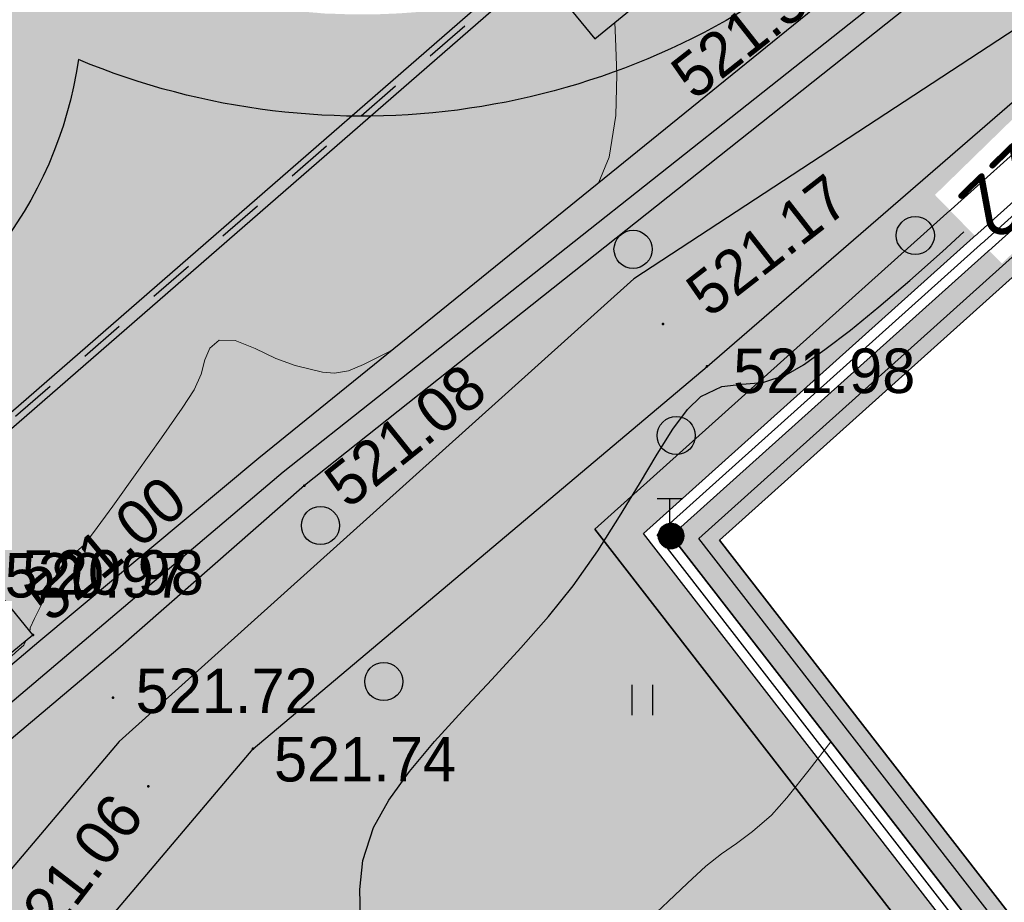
# Model space of a CAD drawing. Header units: millimetres. Extents: x 767170 to 66149698, y -983507 to 2493658.
# Tile 418 of 656: x 4661435 to 4680789, y -657032 to -639679. Entities that reach past the tile are written whole.
import ezdxf

# ---------------------------------------------------------------- set-up
doc = ezdxf.new("R2010")
doc.units = ezdxf.units.MM
doc.linetypes.add('Д_ТРОТ_ТРУБА', pattern=[3, 1.5, -1.5])
for name, color, linetype in [('(004) Точки рельефа', 7, 'Continuous'), ('(004a) Точки рельефа (отк.)', 7, 'Continuous'), ('(014) Водопровод', 5, 'ИК_Водопровод -------в--------'), ('(016) Кабель', 1, 'Continuous'), ('(022) Возд. Линии', 7, 'Continuous'), ('(028) Гидротехн.', 7, 'Continuous'), ('(031) Горизонтали', 42, 'Continuous'), ('(035) Откосы', 7, 'Continuous'), ('(036) Растительность', 7, 'Continuous'), ('(038) Деревья', 7, 'Continuous'), ('(040) Ограда', 7, 'Continuous'), ('bardyur', 7, 'Continuous'), ('C-TOPO-MAJR', 9, 'Continuous'), ('GLUXOY OG', 7, 'Continuous')]:
    doc.layers.add(name, color=color, linetype=linetype)
doc.layers.add('(032) Горизонтали утолщенные', color=32, linetype='Continuous', lineweight=30)
doc.styles.add('D-431', font='txt')
doc.styles.get("Standard").update_dxf_attribs({"font": 'isocpeui.ttf'})
doc.styles.add('СПДС', font='isocpeur.ttf')
doc.linetypes.add('BORD2', pattern='A,0.5,[130,ltypeshp.shx,S=0.25,R=135,X=0,Y=0],0.1,[130,ltypeshp.shx,S=0.25,R=135,X=0,Y=0],0.5', length=1.1)
doc.linetypes.add('GAZ_VOZDUSH', pattern='A,1,-2,["~",Standard,S=3,R=0,X=-1.5,Y=-1.5],-1,10', length=14)
doc.linetypes.add('ИК_Водопровод -------в--------', pattern='A,9,-0.6,["В",Standard,S=1.199999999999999,R=0,X=0,Y=-0.6],-1.199999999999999', length=10.8)
doc.linetypes.add('ИК_Э_КАБ_ВН', pattern='A,8,-2,["<<",Standard,S=1,R=0,X=0,Y=-0.5],8,[">>",Standard,S=1,R=0,X=-1,Y=-0.5],-2', length=20)
doc.linetypes.add('ОГРАДА_БЕТ', pattern='A,4,["|",Standard,S=0.8,R=0,X=0,Y=-0.8],4', length=8)
doc.linetypes.add('ОГРАДА_ГЛИН', pattern='A,4,["|",Standard,S=0.8,R=0,X=0,Y=-0.8],0.5,["|",Standard,S=0.8,R=0,X=0,Y=-0.8],3.5', length=8)
doc.linetypes.add('ОТКОСЫ_НЕУКР', pattern='A,0.5,["|",Standard,S=1.199999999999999,R=0,X=0,Y=-1.199999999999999],1,["|",Standard,S=0.5,R=0,X=0,Y=-0.5],0.5', length=2)
doc.linetypes.add('ОТКОСЫ_НЕУКР1', pattern='A,0.5,["|",Standard,S=-1.199999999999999,R=0,X=0,Y=1.199999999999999],1,["|",Standard,S=-0.5,R=0,X=0,Y=0.5],0.5', length=2)
doc.linetypes.add('ПОДПОРНАЯ СТЕНКА', pattern='A,2,["V",Standard,S=1.199999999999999,R=0,X=0,Y=-1.199999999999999],0.2,["V",Standard,S=0.8,R=0,X=0,Y=-0.8],0.25,["V",Standard,S=0.3,R=0,X=0,Y=-0.3],0.25', length=2.7)

# ---------------------------------------------------------------- blocks, each defined once
blk = doc.blocks.new('d')
at = {"layer": '(038) Деревья'}
blk.add_ellipse((0, 0), major_axis=(0.2651650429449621, 0.2651650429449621), ratio=0.9999999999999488, start_param=5.497787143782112, end_param=11.7809724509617, dxfattribs=at)
blk = doc.blocks.new('I04010')
for p, q in [((-0.4122729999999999, 0.0071460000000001), (-0.4122729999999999, 1.207145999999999)), ((0.3877269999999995, 1.207145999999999), (0.3877269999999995, 0.0071460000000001))]:
    blk.add_line(p, q)
blk = doc.blocks.new('*U213')
at = {"color": 7}
for p, q in [((32256.931, 79660.02099999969), (32257.376, 79660.02099999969)), ((32256.936, 79660.03099999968), (32257.371, 79660.03099999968)), ((32256.936, 79660.02599999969), (32257.376, 79660.02599999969)), ((32256.941, 79660.04099999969), (32257.366, 79660.04099999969)), ((32256.941, 79660.03599999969), (32257.371, 79660.03599999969)), ((32256.946, 79660.04599999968), (32257.361, 79660.04599999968)), ((32256.951, 79660.05599999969), (32257.356, 79660.05599999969)), ((32256.951, 79660.05099999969), (32257.361, 79660.05099999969)), ((32256.956, 79660.06099999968), (32257.351, 79660.06099999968)), ((32256.961, 79660.06599999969), (32257.346, 79660.06599999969)), ((32256.966, 79660.07099999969), (32257.341, 79660.07099999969)), ((32256.971, 79660.07599999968), (32257.341, 79660.07599999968)), ((32256.976, 79660.08099999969), (32257.336, 79660.08099999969)), ((32256.981, 79660.08599999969), (32257.331, 79660.08599999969)), ((32256.986, 79660.09099999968), (32257.326, 79660.09099999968)), ((32256.991, 79660.09599999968), (32257.316, 79660.09599999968)), ((32256.996, 79660.10099999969), (32257.311, 79660.10099999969)), ((32257.001, 79660.1059999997), (32257.306, 79660.1059999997)), ((32257.011, 79660.11099999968), (32257.301, 79660.11099999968)), ((32257.016, 79660.11599999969), (32257.291, 79660.11599999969)), ((32257.026, 79660.1209999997), (32257.286, 79660.1209999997)), ((32257.031, 79660.12599999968), (32257.276, 79660.12599999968)), ((32257.041, 79660.13099999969), (32257.266, 79660.13099999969)), ((32257.051, 79660.1359999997), (32257.256, 79660.1359999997)), ((32257.066, 79660.14099999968), (32257.246, 79660.14099999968)), ((32257.081, 79660.14599999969), (32257.231, 79660.14599999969)), ((32257.096, 79660.15099999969), (32257.211, 79660.15099999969)), ((32257.126, 79660.15599999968), (32257.181, 79660.15599999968)), ((32256.906, 79659.95099999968), (32257.401, 79659.95099999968)), ((32256.906, 79659.94599999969), (32257.401, 79659.94599999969)), ((32256.906, 79659.94099999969), (32257.401, 79659.94099999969)), ((32256.906, 79659.93599999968), (32257.401, 79659.93599999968)), ((32256.906, 79659.93099999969), (32257.401, 79659.93099999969)), ((32256.906, 79659.92599999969), (32257.401, 79659.92599999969)), ((32256.906, 79659.92099999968), (32257.406, 79659.92099999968)), ((32256.906, 79659.91599999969), (32257.406, 79659.91599999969)), ((32256.906, 79659.91099999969), (32257.406, 79659.91099999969)), ((32256.906, 79659.90599999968), (32257.406, 79659.90599999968)), ((32256.906, 79659.90099999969), (32257.406, 79659.90099999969)), ((32256.906, 79659.89599999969), (32257.406, 79659.89599999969)), ((32256.906, 79659.89099999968), (32257.401, 79659.89099999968)), ((32256.906, 79659.8859999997), (32257.401, 79659.8859999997)), ((32256.906, 79659.88099999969), (32257.401, 79659.88099999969)), ((32256.906, 79659.87599999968), (32257.401, 79659.87599999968)), ((32256.906, 79659.8709999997), (32257.401, 79659.8709999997)), ((32256.906, 79659.86599999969), (32257.401, 79659.86599999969)), ((32256.906, 79659.86099999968), (32257.401, 79659.86099999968)), ((32256.911, 79659.97099999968), (32257.396, 79659.97099999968)), ((32256.911, 79659.96599999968), (32257.396, 79659.96599999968)), ((32256.911, 79659.96099999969), (32257.396, 79659.96099999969)), ((32256.911, 79659.95599999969), (32257.401, 79659.95599999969)), ((32256.911, 79659.8559999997), (32257.401, 79659.8559999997)), ((32256.911, 79659.85099999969), (32257.396, 79659.85099999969)), ((32256.911, 79659.84599999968), (32257.396, 79659.84599999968)), ((32256.911, 79659.84099999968), (32257.396, 79659.84099999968)), ((32256.916, 79659.99099999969), (32257.391, 79659.99099999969)), ((32256.916, 79659.98599999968), (32257.391, 79659.98599999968)), ((32256.916, 79659.9809999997), (32257.391, 79659.9809999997)), ((32256.916, 79659.97599999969), (32257.396, 79659.97599999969)), ((32256.916, 79659.83599999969), (32257.396, 79659.83599999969)), ((32256.916, 79659.83099999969), (32257.391, 79659.83099999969)), ((32256.916, 79659.82599999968), (32257.391, 79659.82599999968)), ((32256.921, 79660.00099999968), (32257.386, 79660.00099999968)), ((32256.921, 79659.9959999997), (32257.386, 79659.9959999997)), ((32256.926, 79660.0109999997), (32257.381, 79660.0109999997)), ((32256.926, 79660.00599999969), (32257.386, 79660.00599999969)), ((32256.931, 79660.01599999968), (32257.381, 79660.01599999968)), ((32256.921, 79659.82099999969), (32257.391, 79659.82099999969)), ((32256.921, 79659.81599999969), (32257.386, 79659.81599999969)), ((32256.921, 79659.81099999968), (32257.386, 79659.81099999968)), ((32256.926, 79659.80599999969), (32257.381, 79659.80599999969)), ((32256.926, 79659.80099999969), (32257.381, 79659.80099999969)), ((32256.931, 79659.79599999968), (32257.376, 79659.79599999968)), ((32256.931, 79659.79099999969), (32257.376, 79659.79099999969)), ((32256.936, 79659.78599999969), (32257.371, 79659.78599999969)), ((32256.936, 79659.78099999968), (32257.371, 79659.78099999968)), ((32256.941, 79659.77599999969), (32257.366, 79659.77599999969)), ((32256.946, 79659.77099999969), (32257.361, 79659.77099999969)), ((32256.946, 79659.76599999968), (32257.361, 79659.76599999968)), ((32256.951, 79659.7609999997), (32257.356, 79659.7609999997)), ((32256.956, 79659.75599999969), (32257.351, 79659.75599999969)), ((32256.961, 79659.75099999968), (32257.351, 79659.75099999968)), ((32256.961, 79659.7459999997), (32257.346, 79659.7459999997)), ((32256.966, 79659.74099999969), (32257.341, 79659.74099999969)), ((32256.971, 79659.73599999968), (32257.336, 79659.73599999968)), ((32256.976, 79659.7309999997), (32257.331, 79659.7309999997)), ((32256.981, 79659.72599999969), (32257.326, 79659.72599999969)), ((32256.986, 79659.72099999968), (32257.321, 79659.72099999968)), ((32256.991, 79659.71599999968), (32257.316, 79659.71599999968)), ((32257.001, 79659.71099999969), (32257.311, 79659.71099999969)), ((32257.006, 79659.70599999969), (32257.301, 79659.70599999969)), ((32257.011, 79659.70099999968), (32257.296, 79659.70099999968)), ((32257.021, 79659.69599999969), (32257.286, 79659.69599999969)), ((32257.031, 79659.69099999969), (32257.281, 79659.69099999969)), ((32257.036, 79659.68599999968), (32257.271, 79659.68599999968)), ((32257.046, 79659.68099999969), (32257.261, 79659.68099999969)), ((32257.061, 79659.67599999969), (32257.246, 79659.67599999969)), ((32257.071, 79659.67099999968), (32257.236, 79659.67099999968)), ((32257.091, 79659.66599999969), (32257.216, 79659.66599999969)), ((32257.111, 79659.66099999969), (32257.196, 79659.66099999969))]:
    blk.add_line(p, q, dxfattribs=at)
blk = doc.blocks.new('I01070-flat-1-flat-1')
at = {"color": 7}
blk.add_circle((0.02500000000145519, 0.01499999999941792), 0.25, dxfattribs=at)
blk.add_blockref('*U213', (-32257.131, -79659.89099999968), dxfattribs=at)
blk = doc.blocks.new('I0195-flat-1-flat-1')
at = {"layer": '(016) Кабель', "color": 7, "linetype": 'ИК_Э_КАБ_ВН'}
for p, q in [((-0.2750000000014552, 0.7400000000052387), (0.2249999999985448, 0.7400000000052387)), ((-0.02500000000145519, 0.2400000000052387), (-0.02500000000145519, 0.7400000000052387))]:
    blk.add_line(p, q, dxfattribs=at)
at = {"layer": '(022) Возд. Линии'}
blk.add_blockref('I01070-flat-1-flat-1', (-0.02500000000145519, -0.00999999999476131), dxfattribs=at)
blk = doc.blocks.new('361-flat-1-flat-1')
at = {"layer": '(016) Кабель', "color": 7}
blk.add_point((0, 0), dxfattribs=at)
at = {"layer": '(022) Возд. Линии'}
blk.add_blockref('I0195-flat-1-flat-1', (0, -0.005000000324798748), dxfattribs=at)
blk = doc.blocks.new('*U217')
at = {"layer": '(022) Возд. Линии'}
blk.add_blockref('361-flat-1-flat-1', (32257.156, 79659.906), dxfattribs=at)
blk = doc.blocks.new('A$C05d28b1e')
at = {"layer": '(004) Точки рельефа', "color": 7, "linetype": 'ByBlock', "lineweight": -2}
for p in [(-58665, -48096), (-57800, -48932), (-65716, -51272), (-71052, -54208), (-69479, -55443), (-66727, -56448), (-68784, -57187)]:
    blk.add_point(p, dxfattribs=at)
at = {"layer": '(028) Гидротехн.', "color": 3, "linetype": 'Д_ТРОТ_ТРУБА', "ltscale": 600, "flags": 128}
blk.add_lwpolyline([(-58296.382433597, -38932.37489324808), (-62076.390227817, -41813.46960642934), (-73078.36304081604, -51383.23294080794)], dxfattribs=at)
at = {"layer": '(028) Гидротехн.', "ltscale": 600}
for points in [[(-58221.86144252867, -39032.81034952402), (-61998.01270589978, -41910.96564267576), (-72996.32688575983, -51477.54661567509)], [(-62155.98729409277, -41717.03435735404), (-73160.39919585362, -51288.91926597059)]]:
    blk.add_lwpolyline(points, dxfattribs=at)
at = {"layer": '(031) Горизонтали', "color": 42, "linetype": 'Continuous', "lineweight": 0, "ltscale": 600}
for points in [[(-59927.16689794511, -45308.79848882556), (-59728.02842149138, -44817.51537834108), (-59595.69599425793, -43999.41422735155), (-59575.34643535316, -43193.72972875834), (-59604.60230800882, -42474.35564120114), (-59613.68534913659, -42166.23842388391)], [(-71111.83928139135, -54135.32414217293), (-71110.3861733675, -54128.41573339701), (-71108.11729456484, -54094.89558392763), (-71106.31578947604, -54070.4736842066), (-71019.04955714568, -53887.80560521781), (-70818.63057632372, -53478.74459248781), (-70593.58051786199, -53039.44286248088), (-70432.42105263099, -52766.05263158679), (-70308.81098939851, -52645.29671965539), (-70190.70034543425, -52565.47501885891), (-70058.34065933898, -52450.05494505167), (-69863.97376107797, -52197.41716486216), (-69485.42710675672, -51679.52207392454), (-69010.43121563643, -51018.30186407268), (-68526.71660696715, -50335.68872717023), (-68122.01380001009, -49753.61485509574), (-67884.05331400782, -49394.01243965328), (-67748.99198363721, -49085.57753178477), (-67670.75082636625, -48801.5726801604), (-67575.68790699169, -48569.195888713), (-67390.1612903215, -48415.6451613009), (-67077.46694777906, -48420.81189136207), (-66687.28732146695, -48576.03488990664), (-66275.56018225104, -48775.68328723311), (-65898.22330097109, -48914.12621359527), (-65601.61411394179, -48986.87385749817), (-65361.24116012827, -49043.97645370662), (-65126.79886433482, -49061.61320218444), (-64847.98165137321, -49015.96330276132), (-64553.52983067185, -48892.96874926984), (-64033.78690912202, -48627.46223799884), (-63994.53597034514, -48605.36917424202)], [(-71825.18437674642, -55091.30143128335), (-71709.52739077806, -54921.10940784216), (-71562.850746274, -54714.55223882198), (-71388.51980408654, -54546.59979495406), (-71234.77779850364, -54413.02522194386), (-71190.98181818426, -54328.27272728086), (-71206.73339588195, -54335.40317751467)], [(-58903.18155998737, -59768.09741671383), (-58564.12900796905, -59448.46552148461), (-58186.3256578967, -59089.01644738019), (-57825.49261533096, -58757.42329451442), (-57517.42368423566, -58516.36919377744), (-57224.86923858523, -58307.33755932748), (-56910.57965236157, -58071.81180523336), (-56537.30529954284, -57751.27534562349), (-56234.03877754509, -57414.3342564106), (-55795.64457464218, -56861.78799034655), (-55368.4586102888, -56312.25051017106)]]:
    blk.add_lwpolyline(points, dxfattribs=at)
at = {"layer": '(035) Откосы', "linetype": 'ОТКОСЫ_НЕУКР1', "ltscale": 600}
blk.add_lwpolyline([(-59674.00000000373, -40710), (-60743.70841080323, -41590.76817399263), (-60004.75782648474, -42488.2366322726), (-58935.04941568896, -41607.46845826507)], close=True, dxfattribs=at)
at = {"layer": '(035) Откосы', "linetype": 'ПОДПОРНАЯ СТЕНКА', "ltscale": 600}
blk.add_lwpolyline([(-75364.71509686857, -57758.9697432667), (-71052.00000000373, -54208), (-71714.55113588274, -53403.32001321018), (-76027.26623273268, -56954.28975646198)], close=True, dxfattribs=at)
at = {"layer": '(016) Кабель', "color": 0, "xscale": 1000, "yscale": 1000, "zscale": 1000}
blk.add_blockref('*U217', (-32315665, -79712169), dxfattribs=at)
at = {"layer": '(036) Растительность', "linetype": 'Continuous', "xscale": 500, "yscale": 500, "zscale": 500}
blk.add_blockref('I04010', (-59066.93298306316, -55792.77284987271), dxfattribs=at)
at = {"layer": '(038) Деревья', "linetype": 'Continuous', "xscale": 1000, "yscale": 1000, "zscale": 1000}
for p in [(-53709.26076674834, -46356.58571207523), (-59256.25532712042, -46628.45688262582), (-58408.79966915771, -50290.25068807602), (-65400.44452601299, -52058.83706757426), (-64156.9106497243, -55126.78802147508)]:
    blk.add_blockref('d', p, dxfattribs=at)
at = {"layer": '(004) Точки рельефа', "linetype": 'ByBlock', "char_height": 875, "attachment_point": 4, "style": 'D-431'}
for s, insert, rotation in [('521.33', (-58317.68076366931, -43376.14763826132), 38.21413512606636), ('521.17', (-58023.38062652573, -47651.6057292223), 37.931849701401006), ('521.08', (-65128.40168866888, -51412.04607489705), 38.76602652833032), ('521.00', (-70985.64960431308, -53658.92052347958), 39.821457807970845), ('521.06', (-71357.76589894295, -60362.84315936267), 52.52615498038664)]:
    blk.add_mtext(s, dxfattribs=dict(at, insert=insert, rotation=rotation))
for s, insert in [('521.98', (-57287.57498924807, -49022.88919711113)), ('521.72', (-69034.47818601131, -55314.62550652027)), ('521.74', (-66314.78691888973, -56659.78082805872))]:
    blk.add_mtext(s, dxfattribs=dict(at, insert=insert))
at = {"layer": '(004a) Точки рельефа (отк.)', "linetype": 'ByBlock', "char_height": 875, "attachment_point": 4, "style": 'D-431'}
for s, insert in [('520.98', (-71271, -52987)), ('520.97', (-71607, -53043))]:
    blk.add_mtext(s, dxfattribs=dict(at, insert=insert))
at = {"layer": 'C-TOPO-MAJR', "color": 32, "linetype": 'Continuous', "lineweight": 30, "insert": (-51578.5684845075, -45174.37426793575), "char_height": 1250, "width": 2398.75, "attachment_point": 5, "rotation": 224.29163705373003, "style": 'СПДС', "bg_fill": 3, "box_fill_scale": 1.254, "bg_fill_color": 256, "bg_fill_true_color": 13158600, "bg_fill_transparency": 0}
blk.add_mtext('522', dxfattribs=at)
at = {"layer": '(014) Водопровод', "linetype": 'GAZ_VOZDUSH', "ltscale": 600, "flags": 128}
blk.add_lwpolyline([(-44342.00000001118, -33518), (-44198.55105102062, -33721.14710886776), (-51302.00000000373, -39257), (-66134.83642853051, -51011.38675947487), (-83417.11902368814, -65658.61459176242), (-90348.00000000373, -74918.0000000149)], dxfattribs=at)
at = {"layer": '(032) Горизонтали утолщенные', "color": 32, "linetype": 'Continuous', "lineweight": 30, "ltscale": 600}
blk.add_lwpolyline([(-64617.01464946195, -59757.64199581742), (-64628.61206906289, -59217.96259213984), (-64567.08450109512, -58642.13750439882), (-64356.13015872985, -57996.81904761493), (-64057.89054959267, -57461.13506233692), (-63648.57787019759, -56895.33149935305), (-63156.32261088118, -56306.12361618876), (-62609.25526199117, -55700.22667041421), (-62035.50631385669, -55084.35591959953), (-61463.20625683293, -54465.22662129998), (-60920.485581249, -53849.5540330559), (-60435.47477744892, -53244.05341245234), (-59952.195846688, -52557.33602336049), (-59519.83156393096, -51880.96765676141), (-59132.77684954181, -51239.734124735), (-58785.42662390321, -50658.42123931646), (-58472.17580740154, -50161.81481255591), (-58187.41932041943, -49774.70065654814), (-57925.55208333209, -49521.86458334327), (-57508.99776865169, -49328.00376753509), (-57116.10601517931, -49279.87542837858), (-56707.50600571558, -49246.12648241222), (-56243.82692307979, -49095.40384615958), (-55907.53087179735, -48897.19733722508), (-55483.76648296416, -48600.0453646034), (-54985.63273271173, -48216.4455294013), (-54426.22859719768, -47758.89543274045), (-53818.65305256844, -47239.89267574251), (-53176.00507497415, -46671.93485954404), (-52751.71019010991, -46286.07563813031)], dxfattribs=at)
at = {"layer": '(035) Откосы', "linetype": 'ОТКОСЫ_НЕУКР', "ltscale": 600}
blk.add_lwpolyline([(-43467.00000001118, -33713), (-50228.00000000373, -38972), (-65716.00000000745, -51272), (-69386.21470594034, -54487.15433369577), (-82461.00000000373, -65521), (-92351.42471433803, -78828.56678311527), (-94563, -77018), (-83792.00000000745, -65233), (-70933.48437582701, -54335.59891963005), (-66614.64291024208, -50728.94526900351), (-55307.99999999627, -41565), (-45031.00000000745, -33845), (-46803.63979083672, -31485.23068259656)], dxfattribs=at)
at = {"layer": '(035) Откосы', "linetype": 'ОТКОСЫ_НЕУКР1', "ltscale": 600}
for points in [[(-50985.5074625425, -41801.82587471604), (-59239.78057590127, -47211.08397302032), (-69358.78057590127, -56302.08397302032), (-77750.78057590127, -66219.08397302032), (-85575.12207708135, -75948.2006714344), (-91244.7372597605, -81100.04336887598), (-97320, -87907)], [(-96304.00000000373, -89290), (-90266.00000001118, -82549), (-83981.00000000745, -77658), (-77327.00000000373, -68971), (-66727.00000000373, -56448), (-57800.00000000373, -48932), (-50342.33766986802, -42473.98073183)]]:
    blk.add_lwpolyline(points, dxfattribs=at)
at = {"layer": '(040) Ограда', "linetype": 'ОГРАДА_БЕТ', "ltscale": 600, "flags": 128}
blk.add_lwpolyline([(-33190.00000000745, -84908), (-58508.99999999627, -52263), (-37656.00000000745, -33532), (-37388.70358153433, -33829.57793040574), (-37091.12565111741, -33562.28151193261)], dxfattribs=at)
at = {"layer": '(040) Ограда', "ltscale": 600, "flags": 128}
blk.add_lwpolyline([(-32873.92365827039, -84662.8556625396), (-57964.86143140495, -52311.90722049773), (-37686.28151194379, -34096.87434887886), (-37418.98509347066, -34394.4522792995), (-36823.82923263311, -33859.85944232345)], dxfattribs=at)

msp = doc.modelspace()

# ---------------------------------------------------------------- hatches: boundary and pattern name
at = {"true_color": 0xb1ab95}
h = msp.add_hatch(color=253, dxfattribs=at)
h.dxf.hatch_style = 1
edge = h.paths.add_edge_path(flags=17)
edge.add_line((4648328.855746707, -738071.1961680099), (4647915.343157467, -737503.0177003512))
edge.add_line((4647915.343157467, -737503.0177003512), (4646931.781343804, -738360.7934891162))
edge.add_line((4646931.781343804, -738360.7934891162), (4609545.139966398, -686990.4479144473))
edge.add_line((4609545.139966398, -686990.4479144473), (4554229.901150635, -602908.4459518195))
edge.add_arc((4559661.286187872, -598492.5591125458), 6999.999999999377, 211.2865698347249, 219.1121955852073, ccw=False)
edge.add_line((4553679.222112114, -602127.790796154), (4553229.880127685, -601388.3626725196))
edge.add_line((4553229.880127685, -601388.3626725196), (4533953.635743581, -572087.4818874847))
edge.add_line((4533953.635743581, -572087.4818874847), (4602632.279335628, -530361.4374201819))
edge.add_line((4602632.279335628, -530361.4374201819), (4604789.506222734, -533892.3859149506))
edge.add_line((4604789.506222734, -533892.3859149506), (4616540.260172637, -527093.0857198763))
edge.add_line((4616540.260172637, -527093.0857198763), (4614274.150422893, -523338.3539875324))
edge.add_line((4614274.150422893, -523338.3539875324), (4613999.594629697, -524427.8156292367))
edge.add_line((4613999.594629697, -524427.8156292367), (4615281.052731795, -526536.5572784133))
edge.add_line((4615281.052731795, -526536.5572784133), (4605026.085752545, -532768.3830345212))
edge.add_line((4605026.085752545, -532768.3830345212), (4603727.788720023, -530631.9315805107))
edge.add_line((4603727.788720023, -530631.9315805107), (4613982.755699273, -524400.1058244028))
edge.add_line((4613982.755699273, -524400.1058244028), (4614272.474514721, -523289.3801364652))
edge.add_line((4614272.474514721, -523289.3801364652), (4661746.18187082, -494446.4979745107))
edge.add_line((4661746.18187082, -494446.4979745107), (4666840.859182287, -503524.8294597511))
edge.add_line((4666840.859182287, -503524.8294597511), (4664029.806232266, -505186.5951910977))
edge.add_line((4664029.806232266, -505186.5951910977), (4667083.120363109, -510351.5998201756))
edge.add_line((4667083.120363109, -510351.5998201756), (4669777.965073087, -508758.5310769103))
edge.add_line((4669777.965073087, -508758.5310769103), (4723113.120156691, -603797.7628209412))
edge.add_line((4723113.120156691, -603797.7628209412), (4692488.820909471, -624059.1584787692))
edge.add_line((4692488.820909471, -624059.1584787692), (4692257.353599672, -629108.34697653))
edge.add_line((4692257.353599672, -629108.34697653), (4693613.737975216, -630946.3346518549))
edge.add_line((4693613.737975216, -630946.3346518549), (4672742.682076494, -649693.5531833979))
edge.add_line((4672742.682076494, -649693.5531833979), (4703709.994747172, -689621.1933798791))
edge.add_line((4703709.994747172, -689621.1933798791), (4657133.666540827, -729612.6465786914))
edge.add_line((4657133.666540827, -729612.6465786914), (4654266.41766559, -726274.3403928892))
edge.add_line((4654266.41766559, -726274.3403928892), (4649895.98131521, -730028.0789694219))
edge.add_line((4649895.98131521, -730028.0789694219), (4652913.131984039, -734173.7327859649))
edge.add_line((4652913.131984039, -734173.7327859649), (4654023.676054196, -733205.2142825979))
edge.add_line((4654023.676054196, -733205.2142825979), (4651482.865144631, -730246.9762134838))
edge.add_line((4651482.865144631, -730246.9762134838), (4654137.965417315, -727966.5283315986))
edge.add_line((4654137.965417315, -727966.5283315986), (4656679.313868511, -730925.3922544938))
edge.add_line((4656679.313868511, -730925.3922544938), (4704671.280522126, -689718.4409498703))
edge.add_line((4704671.280522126, -689718.4409498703), (4673694.92457155, -649779.140819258))
edge.add_line((4673694.92457155, -649779.140819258), (4694554.490352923, -631042.2431714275))
edge.add_line((4694554.490352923, -631042.2431714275), (4692967.986943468, -628892.4294711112))
edge.add_line((4692967.986943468, -628892.4294711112), (4693171.793237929, -624446.6336537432))
edge.add_line((4693171.793237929, -624446.6336537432), (4724041.970081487, -604022.5624936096))
edge.add_line((4724041.970081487, -604022.5624936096), (4662002.000876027, -493472.007208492))
edge.add_line((4662002.000876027, -493472.007208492), (4532970.036415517, -571866.0057673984))
edge.add_line((4532970.036415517, -571866.0057673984), (4608969.431378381, -687388.9866535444))
edge.add_line((4608969.431378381, -687388.9866535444), (4646815.683725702, -739390.8512276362))
edge.add_line((4646815.683725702, -739390.8512276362), (4648328.855746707, -738071.1961680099))
h.paths.add_polyline_path([(4608640.455042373, -687616.723075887), (4532407.979656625, -571739.447984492), (4662148.183164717, -492915.1553421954), (4724572.741467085, -604151.0194494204), (4693562.063139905, -624668.0480394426), (4693374.063139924, -628769.0480394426), (4695092.063140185, -631097.0480397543), (4674239.063140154, -649828.0480397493), (4705218.778735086, -689771.6799208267), (4656939.910666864, -731228.802227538), (4657460.903759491, -731835.388728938), (4654805.803486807, -734115.8366108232), (4654284.306111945, -733508.6629791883), (4653149.424892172, -734498.4061960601), (4654323.645578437, -736111.8199774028), (4659153.0916982, -731963.8409772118), (4658306.406786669, -730978.0550895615), (4706180.045844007, -689868.9034238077), (4675191.30563521, -649913.6356756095), (4696032.815517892, -631192.9565593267), (4694084.69648372, -628553.1305340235), (4694245.035468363, -625055.5232144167), (4725501.59139188, -604375.8191220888), (4662404.002169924, -491940.6645761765), (4531424.380328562, -571517.9718644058), (4608064.746454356, -688015.2618149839), (4646633.244611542, -741009.5133881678), (4648978.661244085, -738964.0480457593), (4648565.148654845, -738395.8695781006), (4646749.342229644, -739979.4556496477)])
at = {"true_color": 0x7abf6e, "transparency": 33554687}
h = msp.add_hatch(color=83, dxfattribs=at)
h.dxf.hatch_style = 1
edge = h.paths.add_edge_path()
edge.add_line((4672742.682076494, -649693.5531833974), (4693613.737975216, -630946.3346518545))
edge.add_line((4693613.737975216, -630946.3346518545), (4692257.353599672, -629108.3469765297))
edge.add_line((4692257.353599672, -629108.3469765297), (4692488.82090947, -624059.1584787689))
edge.add_line((4692488.82090947, -624059.1584787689), (4723113.12015669, -603797.7628209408))
edge.add_line((4723113.12015669, -603797.7628209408), (4669777.965073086, -508758.5310769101))
edge.add_line((4669777.965073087, -508758.5310769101), (4667083.120363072, -510351.5998201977))
edge.add_line((4667083.120363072, -510351.5998201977), (4662899.678231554, -512755.0523626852))
edge.add_arc((4664394.144438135, -515356.315662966), 2999.999999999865, 119.87803724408, 209.8780372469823)
edge.add_line((4661792.88113793, -516850.7818696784), (4690723.46441257, -567207.2664712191))
edge.add_line((4690723.46441257, -567207.2664712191), (4699594.966553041, -582648.9759166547))
edge.add_arc((4693525.352185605, -586136.0637318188), 7000.000000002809, -55.27001746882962, 29.87803724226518, ccw=False)
edge.add_line((4697513.319864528, -591888.9859277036), (4686480.42666994, -598526.3265814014))
edge.add_arc((4688023.909474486, -601098.8080355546), 2999.999999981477, 120.9636571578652, 139.5660050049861)
edge.add_line((4685740.448590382, -599153.0931564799), (4690419.050913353, -606846.501676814))
edge.add_arc((4698537.810475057, -605125.888827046), 8299.08220224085, 65.85924340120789, 191.9656760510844, ccw=False)
edge.add_line((4701931.966538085, -597552.6154251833), (4708872.893524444, -593333.2492532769))
edge.add_line((4708872.893524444, -593333.2492532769), (4711470.136920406, -597605.7575027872))
edge.add_line((4711470.136920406, -597605.7575027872), (4704634.123721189, -601761.3469363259))
edge.add_line((4704634.123721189, -601761.3469363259), (4704066.142653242, -602106.6207173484))
edge.add_arc((4698537.810475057, -605125.8888270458), 6299.082202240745, 28.64091694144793, 117.7969687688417)
edge.add_arc((4696529.593163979, -601324.6762498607), 2000.000000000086, 0, 117.6874332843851, ccw=False)
edge.add_arc((4696529.593163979, -601324.6762498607), 2000, -180, 0, ccw=False)
edge.add_arc((4696529.593163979, -601324.6762498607), 2000, 118.0084193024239, 180, ccw=False)
edge.add_arc((4698537.810475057, -605125.8888270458), 6299.082202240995, 117.8988838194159, 214.6253334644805)
edge.add_line((4693354.388865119, -608705.0754670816), (4696316.58788282, -610327.7346314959))
edge.add_line((4696316.58788282, -610327.7346314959), (4696411.610093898, -614558.7185380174))
edge.add_line((4696411.610093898, -614558.7185380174), (4694992.631342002, -615421.0156425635))
edge.add_arc((4686112.270902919, -616126.9461997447), 8908.374682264, -114.38283690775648, 4.545081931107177, ccw=False)
edge.add_arc((4668167.925019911, -627035.6795575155), 14537.87953983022, -112.5519669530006, 11.084171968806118, ccw=False)
edge.add_arc((4654709.155961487, -639325.5711360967), 7964.657947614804, 229.5899736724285, 351.7977061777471, ccw=False)
edge.add_line((4649546.041321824, -645390.0598565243), (4646836.721593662, -647036.4823655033))
edge.add_line((4646836.721593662, -647036.4823655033), (4643125.070942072, -645003.2820609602))
edge.add_line((4643125.070942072, -645003.2820609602), (4643030.048730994, -640772.2981544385))
edge.add_line((4643030.048730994, -640772.2981544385), (4643983.782369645, -640192.7251664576))
edge.add_line((4643983.782369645, -640192.7251664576), (4637647.368957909, -629771.2561003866))
edge.add_line((4637647.368957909, -629771.2561003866), (4624493.010167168, -636846.3826083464))
edge.add_line((4624493.010167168, -636846.3826083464), (4619720.984938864, -655211.3064863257))
edge.add_line((4619720.984938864, -655211.3064863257), (4635792.024026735, -694634.2536313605))
edge.add_line((4635792.024026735, -694634.2536313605), (4641848.10886076, -689660.8415975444))
edge.add_arc((4639944.171555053, -687342.4320703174), 2999.999999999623, 309.3937167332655, 399.393716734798)
edge.add_line((4642262.58108223, -685438.4947645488), (4640358.643776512, -683120.0852374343))
edge.add_line((4640358.643776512, -683120.0852374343), (4670497.967197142, -658368.9006177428))
edge.add_line((4670497.967197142, -658368.9006177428), (4688272.077266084, -680012.2950698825))
edge.add_line((4688272.077266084, -680012.2950698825), (4690802.793464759, -683103.1848123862))
edge.add_line((4690802.793464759, -683103.1848123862), (4687707.127022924, -685644.5816939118))
edge.add_line((4687707.127022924, -685644.5816939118), (4685169.047217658, -682552.9557707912))
edge.add_line((4685169.047217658, -682552.9557707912), (4685174.861241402, -682548.1954360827))
edge.add_line((4685174.861241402, -682548.1954360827), (4683909.141664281, -681006.4269511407))
edge.add_line((4683909.141664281, -681006.4269511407), (4646016.760305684, -712117.8796133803))
edge.add_line((4646016.760305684, -712117.8796133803), (4655526.816282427, -725184.9764152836))
edge.add_line((4655526.816282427, -725184.9764152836), (4654263.048701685, -726270.4179454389))
edge.add_line((4654263.048701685, -726270.4179454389), (4657133.666540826, -729612.6465786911))
edge.add_line((4657133.666540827, -729612.6465786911), (4703709.994747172, -689621.1933798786))
edge.add_line((4703709.994747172, -689621.1933798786), (4672742.682076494, -649693.5531833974))
at = {"true_color": 0x6a644e}
h = msp.add_hatch(dxfattribs=at)
h.set_pattern_fill('AR-HBONE', color=251, scale=3)
h.set_pattern_definition([(45, (2700000, 889715.8879089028), (0, 431.0522938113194), [914.4000000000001, -304.8]), (135, (2700215.526, 889931.4139089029), (4.263256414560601e-14, 431.0522938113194), [914.4000000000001, -304.8])])
edge = h.paths.add_edge_path()
edge.add_arc((4696527.324001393, -601326.5474149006), 2000, -180, 0, ccw=False)
edge.add_arc((4696527.324001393, -601326.5474149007), 2000, 118.00841930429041, 179.9999999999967, ccw=False)
edge.add_arc((4698535.541312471, -605127.7599920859), 6299.082202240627, 117.8988838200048, 214.625333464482)
edge.add_line((4693352.119702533, -608706.9466321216), (4696314.318720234, -610329.6057965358))
edge.add_line((4696314.318720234, -610329.6057965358), (4696409.340931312, -614560.5897030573))
edge.add_line((4696409.340931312, -614560.5897030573), (4694990.362179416, -615422.8868076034))
edge.add_arc((4686110.001740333, -616128.8173647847), 8908.374682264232, -114.38283690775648, 4.54508193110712, ccw=False)
edge.add_arc((4668165.655857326, -627037.5507225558), 14537.87953983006, -112.55196695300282, 11.084171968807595, ccw=False)
edge.add_arc((4654706.886798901, -639327.4423011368), 7964.657947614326, 229.589973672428, 351.79770617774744, ccw=False)
edge.add_line((4649543.772159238, -645391.9310215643), (4646834.452431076, -647038.3535305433))
edge.add_line((4646834.452431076, -647038.3535305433), (4643122.801779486, -645005.1532260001))
edge.add_line((4643122.801779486, -645005.1532260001), (4643027.779568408, -640774.1693194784))
edge.add_line((4643027.779568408, -640774.1693194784), (4643981.513207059, -640194.5963314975))
edge.add_line((4643981.513207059, -640194.5963314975), (4637647.36895791, -629771.2561003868))
edge.add_line((4637647.368957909, -629771.2561003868), (4639411.195476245, -628822.5746820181))
edge.add_line((4639411.195476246, -628822.5746820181), (4641400.061594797, -632095.4127185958))
edge.add_arc((4649091.899715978, -634162.1498910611), 7964.657947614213, 77.61285374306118, 164.9602860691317, ccw=False)
edge.add_line((4650800.447992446, -626382.9057755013), (4649112.241327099, -623604.8268809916))
edge.add_line((4649112.241327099, -623604.8268809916), (4650876.067845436, -622656.1454626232))
edge.add_line((4650876.067845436, -622656.1454626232), (4654202.286224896, -628129.7034506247))
edge.add_line((4654202.286224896, -628129.7034506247), (4655156.019863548, -627550.130462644))
edge.add_line((4655156.019863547, -627550.130462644), (4655386.827227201, -627676.5641295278))
edge.add_arc((4661161.247700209, -625453.0709237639), 6187.717982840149, 95.79580495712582, 201.0596550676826, ccw=False)
edge.add_line((4660536.390563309, -619296.9839041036), (4659695.200437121, -617912.7383707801))
edge.add_line((4659695.200437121, -617912.7383707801), (4661459.026955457, -616964.0569524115))
edge.add_line((4661459.026955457, -616964.0569524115), (4663033.817499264, -619555.5005610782))
edge.add_arc((4661161.247700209, -625453.0709237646), 6187.717982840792, 36.88408991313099, 72.38455174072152, ccw=False)
edge.add_arc((4669460.054198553, -619225.7535092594), 4187.717982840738, 216.8840901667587, 396.8840939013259)
edge.add_line((4672809.60592395, -616712.2927192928), (4673609.45723125, -616112.0945135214))
edge.add_line((4673609.45723125, -616112.0945135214), (4673561.94612571, -613996.6025602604))
edge.add_line((4673561.94612571, -613996.6025602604), (4674515.679764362, -613417.0295722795))
edge.add_line((4674515.679764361, -613417.0295722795), (4672923.899324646, -610797.6277330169))
edge.add_line((4672923.899324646, -610797.6277330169), (4674687.725842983, -609848.9463146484))
edge.add_line((4674687.725842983, -609848.9463146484), (4676224.840927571, -612378.3919462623))
edge.add_line((4676224.84092757, -612378.3919462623), (4677178.574566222, -611798.8189582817))
edge.add_line((4677178.574566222, -611798.8189582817), (4680890.225217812, -613832.019262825))
edge.add_line((4680890.225217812, -613832.019262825), (4680985.24742889, -618063.0031693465))
edge.add_line((4680985.24742889, -618063.0031693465), (4680033.746080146, -618641.2196203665))
edge.add_arc((4668165.655857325, -627037.5507225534), 14537.87953982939, 23.27983066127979, 35.27830407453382, ccw=False)
edge.add_arc((4686110.001740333, -616128.8173647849), 6908.374682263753, 228.3621853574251, 297.6393139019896)
edge.add_arc((4688600.210617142, -620380.8720880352), 2000.000000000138, 180, 290.9348946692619, ccw=False)
edge.add_arc((4688600.210617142, -620380.8720880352), 2000, 0, 180, ccw=False)
edge.add_arc((4688600.210617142, -620380.8720880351), 2000, 309.7757112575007, 359.99999999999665, ccw=False)
edge.add_arc((4686110.001740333, -616128.8173647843), 6908.374682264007, 303.0712920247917, 353.9186524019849)
edge.add_line((4692979.499442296, -616860.6930873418), (4689081.06183921, -614725.173000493))
edge.add_line((4689081.061839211, -614725.173000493), (4688986.039628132, -610494.1890939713))
edge.add_line((4688986.039628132, -610494.1890939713), (4689939.773266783, -609914.6161059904))
edge.add_line((4689939.773266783, -609914.6161059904), (4684581.442969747, -601097.0556653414))
edge.add_line((4684581.442969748, -601097.0556653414), (4685740.448590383, -599153.0931564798))
edge.add_line((4685740.448590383, -599153.0931564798), (4690416.781750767, -606848.372841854))
edge.add_arc((4698535.541312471, -605127.7599920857), 8299.08220224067, 64.3355578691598, 191.9656760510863, ccw=False)
edge.add_line((4702129.872079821, -597647.4156327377), (4704631.854558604, -601763.2181013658))
edge.add_line((4704631.854558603, -601763.2181013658), (4704063.873490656, -602108.4918823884))
edge.add_arc((4698535.541312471, -605127.7599920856), 6299.082202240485, 28.64091694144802, 117.7969687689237)
edge.add_arc((4696527.324001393, -601326.5474149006), 2000.000000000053, 0, 117.68743328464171, ccw=False)
edge = h.paths.add_edge_path(flags=16)
edge.add_arc((4647616.884476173, -630482.0896293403), 1999.999999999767, -180, 0, ccw=False)
edge.add_arc((4647616.884476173, -630482.0896293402), 2000, 111.86449931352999, 180.0000000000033, ccw=False)
edge.add_arc((4649091.899715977, -634162.1498910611), 5964.657947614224, 111.8492414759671, 188.5213390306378)
edge.add_line((4643193.087147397, -635045.9794633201), (4645690.674370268, -639155.9587054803))
edge.add_line((4645690.674370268, -639155.9587054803), (4646644.40800892, -638576.3857174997))
edge.add_line((4646644.408008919, -638576.3857174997), (4650356.058660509, -640609.586022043))
edge.add_line((4650356.058660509, -640609.586022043), (4650420.414898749, -643475.1287744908))
edge.add_arc((4654706.886798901, -639327.4423011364), 5964.657947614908, 224.0572738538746, 304.6158692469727)
edge.add_arc((4657016.012520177, -642552.4056219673), 2000.000000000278, 180.0000000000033, 302.6573560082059, ccw=False)
edge.add_arc((4657016.012520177, -642552.4056219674), 2000.000000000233, 0, 180, ccw=False)
edge.add_arc((4657016.012520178, -642552.4056219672), 1999.999999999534, 308.5491921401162, 359.99999999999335, ccw=False)
edge.add_arc((4654706.886798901, -639327.4423011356), 5964.657947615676, 306.5906789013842, 358.4035598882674)
edge.add_arc((4668165.655857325, -627037.5507225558), 14537.87953982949, 215.2783040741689, 238.9592320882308, ccw=False)
edge.add_line((4656297.565634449, -635433.8818246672), (4655346.064285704, -636012.0982756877))
edge.add_line((4655346.064285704, -636012.0982756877), (4651634.413634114, -633978.8979711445))
edge.add_line((4651634.413634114, -633978.8979711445), (4651539.391423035, -629747.9140646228))
edge.add_line((4651539.391423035, -629747.9140646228), (4652420.364120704, -629212.5570655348))
edge.add_arc((4649091.899715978, -634162.1498910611), 5964.657947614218, 56.08025841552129, 111.8338476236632)
edge.add_arc((4647616.884476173, -630482.0896293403), 2000.000000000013, 0, 111.8185897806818, ccw=False)
edge = h.paths.add_edge_path(flags=16)
edge.add_arc((4668165.655860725, -627037.5507204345), 12537.8795398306, 3.732195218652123, 35.91634526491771, ccw=False)
edge.add_arc((4678689.556709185, -626445.6709131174), 1999.999999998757, 0.000222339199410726, 6.437794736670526, ccw=False)
edge.add_arc((4668165.655860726, -627037.5507204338), 12537.87953982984, -92.76113759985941, 2.7058218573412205, ccw=False)
edge.add_arc((4667554.761542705, -637560.8862568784), 1999.999999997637, 263.15713033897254, 270.19812718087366, ccw=False)
edge.add_arc((4668165.655860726, -627037.5507204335), 12537.87953983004, 215.9163452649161, 266.11639511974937, ccw=False)
edge.add_line((4658011.549094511, -634392.3137441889), (4658962.692726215, -633814.3146737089))
edge.add_line((4658962.692726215, -633814.3146737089), (4658867.670515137, -629583.3307671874))
edge.add_line((4658867.670515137, -629583.3307671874), (4657374.18585154, -628765.2167370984))
edge.add_line((4657374.185851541, -628765.2167370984), (4657811.696270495, -627966.5321077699))
edge.add_arc((4661161.247272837, -625453.0703542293), 4187.717982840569, 81.79960298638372, 216.8841103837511, ccw=False)
edge.add_line((4661758.56574422, -621308.1707719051), (4665503.643902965, -627470.9959784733))
edge.add_line((4665503.643902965, -627470.9959784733), (4664549.910264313, -628050.5689664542))
edge.add_line((4664549.910264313, -628050.5689664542), (4664644.932475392, -632281.5528729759))
edge.add_line((4664644.932475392, -632281.5528729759), (4668356.583126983, -634314.7531775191))
edge.add_line((4668356.583126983, -634314.7531775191), (4671973.211567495, -632116.9695755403))
edge.add_line((4671973.211567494, -632116.9695755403), (4671878.189356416, -627885.9856690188))
edge.add_line((4671878.189356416, -627885.9856690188), (4668166.538704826, -625852.7853644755))
edge.add_line((4668166.538704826, -625852.7853644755), (4667212.805066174, -626432.3583524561))
edge.add_line((4667212.805066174, -626432.3583524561), (4665915.60185278, -624297.7068651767))
edge.add_arc((4669460.054111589, -619225.7533933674), 6187.71798284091, 235.0528508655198, 359.1481020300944)
edge.add_line((4675647.08814748, -619317.7516210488), (4677368.618988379, -620260.7867713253))
edge.add_line((4677368.618988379, -620260.7867713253), (4678319.76262694, -619682.7876966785))
h.paths.add_polyline_path([(4646683.297735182, -640307.9998746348), (4648875.881674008, -641509.0725915), (4648932.014158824, -644008.4423408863), (4646795.562704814, -645306.7393734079), (4644602.978765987, -644105.6666565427), (4644546.846281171, -641606.2969071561)], flags=16)
h.paths.add_polyline_path([(4655194.909589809, -629281.7446197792), (4657387.493528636, -630482.8173366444), (4657443.626013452, -632982.1870860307), (4655307.174559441, -634280.4841185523), (4653114.590620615, -633079.4114016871), (4653058.458135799, -630580.0416523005)], flags=16)
h.paths.add_polyline_path([(4668205.428431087, -627584.3995216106), (4670398.012369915, -628785.4722384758), (4670454.144854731, -631284.8419878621), (4668317.693400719, -632583.1390203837), (4666125.109461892, -631382.0663035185), (4666068.976977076, -628882.6965541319)], flags=16)
h.paths.add_polyline_path([(4677217.464292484, -613530.4331154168), (4679410.048231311, -614731.505832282), (4679466.180716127, -617230.8755816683), (4677329.729262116, -618529.1726141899), (4675137.145323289, -617328.0998973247), (4675081.012838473, -614828.7301479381)], flags=16)
h.paths.add_polyline_path([(4692641.557794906, -610028.0196491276), (4694834.141733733, -611229.0923659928), (4694890.274218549, -613728.4621153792), (4692753.822764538, -615026.7591479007), (4690561.23882571, -613825.6864310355), (4690505.106340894, -611326.316681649)], flags=16)

# ---------------------------------------------------------------- next in the draw order: block references
at = {"color": 5, "lineweight": 50}
msp.add_blockref('A$C05d28b1e', (4732748.063139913, -597565.0480394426), dxfattribs=at)

# ---------------------------------------------------------------- next in the draw order: linework, layer by layer
for points in [[(4649025.23826232, -738923.4276820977), (4646633.244611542, -741009.5133881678), (4608064.746454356, -688015.2618149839), (4531424.380328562, -571517.9718644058), (4662404.002169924, -491940.6645761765), (4725501.59139188, -604375.8191220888), (4694245.035468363, -625055.5232144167), (4694084.69648372, -628553.1305340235), (4696032.815517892, -631192.9565593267), (4675191.30563521, -649913.6356756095), (4706180.045844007, -689868.9034238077), (4658306.406786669, -730978.0550895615), (4659153.0916982, -731963.8409772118), (4654323.645578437, -736111.8199774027)], [(4706180.045844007, -689868.9034238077), (4675191.30563521, -649913.6356756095), (4696032.815517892, -631192.9565593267), (4694084.69648372, -628553.1305340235), (4694245.035468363, -625055.5232144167), (4725501.59139188, -604375.8191220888), (4662404.002169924, -491940.6645761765), (4531424.380328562, -571517.9718644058), (4608064.746454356, -688015.2618149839)], [(4662344.659132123, -493265.260727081), (4724572.741467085, -604151.0194494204), (4693562.063139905, -624668.0480394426), (4693374.063139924, -628769.0480394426), (4695092.063140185, -631097.0480397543), (4674239.063140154, -649828.0480397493), (4705218.778735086, -689771.6799208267)], [(4704671.280522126, -689718.4409498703), (4673694.92457155, -649779.140819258), (4694554.490352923, -631042.2431714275), (4692967.986943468, -628892.4294711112), (4693171.793237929, -624446.6336537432), (4724041.970081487, -604022.5624936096), (4662002.000876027, -493472.007208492), (4532970.036415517, -571866.0057673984), (4608969.431378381, -687388.9866535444)], [(4703709.994747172, -689621.1933798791), (4672742.682076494, -649693.5531833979), (4693613.737975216, -630946.334651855), (4692257.353599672, -629108.34697653), (4692488.820909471, -624059.1584787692), (4723113.120156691, -603797.7628209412), (4669777.965073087, -508758.5310769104)]]:
    msp.add_lwpolyline(points)
msp.add_lwpolyline([(4609545.139966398, -686990.4479144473), (4554229.901150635, -602908.4459518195, -0.0341590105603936), (4553679.222112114, -602127.790796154), (4553229.880127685, -601388.3626725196), (4533953.635743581, -572087.4818874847), (4661746.18187082, -494446.4979745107), (4666840.859182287, -503524.8294597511), (4664029.806232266, -505186.5951910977), (4667083.120363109, -510351.5998201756), (4669777.965073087, -508758.5310769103), (4723113.120156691, -603797.7628209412), (4692488.820909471, -624059.1584787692), (4692257.353599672, -629108.34697653), (4693613.737975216, -630946.3346518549), (4672742.682076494, -649693.5531833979), (4703709.994747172, -689621.1933798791)], format="xyb")
at = {"layer": 'bardyur', "color": 32, "linetype": 'BORD2', "lineweight": 30, "ltscale": 600}
msp.add_lwpolyline([(4704514.88685513, -601756.124517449), (4704065.994291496, -602090.2085187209, 0.4163735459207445), (4695598.028320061, -599555.5562978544, -0.5639737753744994), (4698527.324001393, -601326.5474149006, -1), (4694527.324001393, -601326.5474149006, -0.2772849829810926), (4695588.121397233, -599560.7902208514, 0.4490321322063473), (4693352.119702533, -608706.9466321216), (4696314.318720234, -610329.6057965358), (4696409.340931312, -614560.5897030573), (4694990.362179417, -615422.8868076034, -0.5711299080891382), (4682432.343044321, -624242.6306480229, -0.5987018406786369), (4662590.07043734, -640463.7485737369, -0.5902665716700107), (4649543.772159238, -645391.9310215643), (4646834.452431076, -647038.3535305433), (4643122.801779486, -645005.1532260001), (4643027.779568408, -640774.1693194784), (4643981.513207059, -640194.5963314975), (4637647.368957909, -629771.2561003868)], format="xyb", dxfattribs=at)
at = {"layer": 'GLUXOY OG', "color": 1, "linetype": 'ОГРАДА_ГЛИН', "lineweight": 30, "ltscale": 400}
for points in [[(4662344.659132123, -493265.260727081), (4724572.741467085, -604151.0194494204), (4693562.063139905, -624668.0480394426), (4693374.063139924, -628769.0480394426), (4695092.063140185, -631097.0480397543), (4674239.063140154, -649828.0480397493), (4705218.778735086, -689771.6799208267)], [(4704671.280522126, -689718.4409498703), (4673694.92457155, -649779.140819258), (4694554.490352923, -631042.2431714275), (4692967.986943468, -628892.4294711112), (4693171.793237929, -624446.6336537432), (4724041.970081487, -604022.5624936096), (4662085.387541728, -493620.5959701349)]]:
    msp.add_lwpolyline(points, dxfattribs=at)
at = {"layer": 'GLUXOY OG', "color": 1, "lineweight": 30, "ltscale": 400}
msp.add_lwpolyline([(4704945.029628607, -689745.0604353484), (4673966.993855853, -649803.5944295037), (4694823.276746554, -631069.6456055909), (4693171.025041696, -628830.7387552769), (4693366.928188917, -624557.3408465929), (4724307.355774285, -604086.790971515), (4662173.640349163, -493369.1869793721)], dxfattribs=at)

doc.saveas('drawing.dxf')
